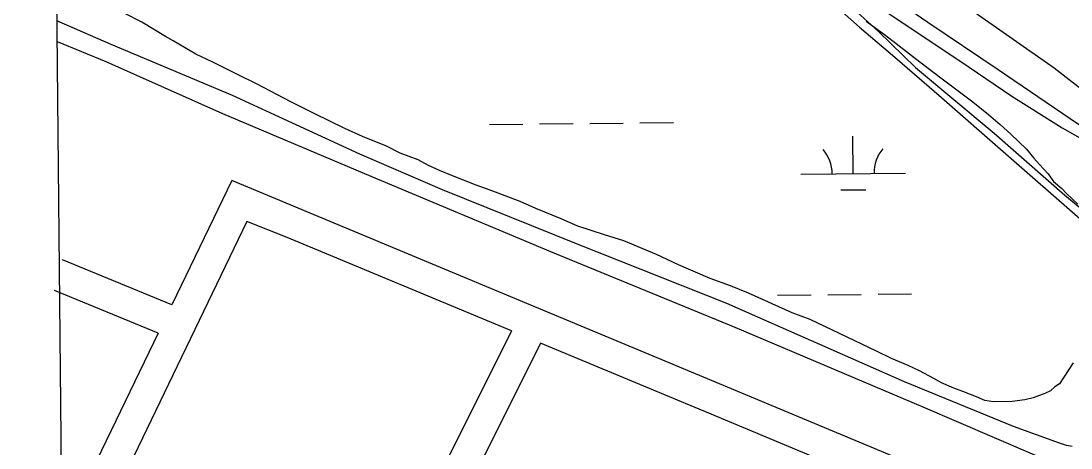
# Model space of a CAD drawing. Extents: x 3651524 to 3689615, y 505651 to 531377.
# Drawn here: x 3655686 to 3656690, y 514939 to 515347 of the extents above; entities that cross this region are included whole.
import ezdxf

# ---------------------------------------------------------------- set-up
doc = ezdxf.new("R2010")
doc.units = 0
for name, color, linetype in [('V-GRID-FRAM', 7, 'Continuous'), ('V-RAIL-TRAK', 7, 'Continuous'), ('V-ROAD-CNTR', 7, 'Continuous'), ('V-SITE-VEGE', 7, 'Continuous'), ('V-TOPO-SHOR', 7, 'Continuous'), ('V-WETL-SWMP', 7, 'Continuous')]:
    doc.layers.add(name, color=color, linetype=linetype)

msp = doc.modelspace()

# ---------------------------------------------------------------- linework, layer by layer
at = {"layer": 'V-GRID-FRAM'}
msp.add_lwpolyline([(3655577.191, 529244.355), (3687244.414, 529585.207), (3687448.048, 511403.469), (3655764.959, 511062.446), (3655577.191, 529244.355)], dxfattribs=at)
at = {"layer": 'V-RAIL-TRAK'}
for points in [[(3655716.037, 515799.636), (3655806.125, 515769.458), (3655883.634, 515737.667), (3655966.773, 515699.75), (3656054.605, 515653.92), (3656116.133, 515619.198), (3656179.937, 515579.44), (3656269.076, 515520.136), (3656361.201, 515458.749), (3656484.589, 515375.611), (3656593.037, 515303.071)], [(3656820.952, 515163.739), (3656762.412, 515204.408), (3656689.573, 515253.538), (3656620.506, 515300.41), (3656553.242, 515345.759), (3656473.403, 515400.984), (3656409.302, 515444.843), (3656315.785, 515507.174), (3656233.592, 515562.538), (3656163.614, 515606.648), (3656109.569, 515639.594), (3656060.358, 515666.98), (3655990.169, 515703.645), (3655925.596, 515734.771), (3655821.772, 515778.057), (3655754.041, 515802.254)], [(3656593.037, 515303.071), (3656633.64, 515275.476), (3656681.752, 515245.127), (3656737.529, 515213.397)]]:
    msp.add_lwpolyline(points, dxfattribs=at)
at = {"layer": 'V-ROAD-CNTR'}
for points in [[(3655716.186, 515785.202), (3655800.868, 515755.908), (3655912.687, 515711.634), (3656007.159, 515667.133), (3656037.175, 515651.483), (3656067.596, 515635.258), (3656114.681, 515607.156), (3656202.069, 515549.224), (3656316.766, 515474.798), (3656450.209, 515383.084), (3656482.187, 515358.901), (3656506.308, 515337.065), (3656541.46, 515302.628), (3656616.681, 515239.917), (3656684.412, 515180.535), (3656743.501, 515131.86), (3656761.956, 515118.659), (3656783.335, 515105.334), (3656799.958, 515095.211), (3656815.427, 515086.576)], [(3655720.911, 515327.716), (3655767.537, 515308.504), (3655878.918, 515258.76), (3656020.875, 515198.997), (3656192.681, 515126.846), (3656368.799, 515054.409), (3656548.724, 514978.346), (3656684.978, 514919.695)], [(3655887.908, 515194.778), (3655830.559, 515075.907)], [(3656700.657, 514855.668), (3656357.856, 514998.886), (3655887.908, 515194.778)], [(3655902.288, 515155.541), (3655785.781, 514914.048), (3655724.451, 514790.853)], [(3656155.184, 515050.865), (3655940.707, 515140.267), (3655902.288, 515155.541)], [(3655830.56, 515075.906), (3655725.916, 515118.771)], [(3655817.501, 515048.836), (3655718.322, 515089.461)], [(3655817.5, 515048.837), (3655758.841, 514927.252), (3655721.675, 514852.593)], [(3656155.183, 515050.866), (3655954.014, 514647.425), (3655922.104, 514573.338)], [(3656182.937, 515039.298), (3655981.236, 514634.787), (3655948.876, 514559.66)], [(3656689.093, 514827.986), (3656346.302, 514971.2), (3656182.938, 515039.297)]]:
    msp.add_lwpolyline(points, dxfattribs=at)
at = {"layer": 'V-SITE-VEGE'}
for p, q in [((3655801.888, 515345.958), (3655785.719, 515354.26)), ((3655824.32, 515332.236), (3655801.888, 515345.958)), ((3656494.434, 515347.176), (3656513.173, 515333.383)), ((3655831.789, 515328.075), (3655824.32, 515332.236)), ((3655853.58, 515315.572), (3655831.789, 515328.075)), ((3656513.173, 515333.383), (3656545.677, 515308.162)), ((3655869.734, 515307.883), (3655853.58, 515315.572)), ((3655893.36, 515296.034), (3655869.734, 515307.883)), ((3656545.677, 515308.162), (3656566.925, 515291.956)), ((3655911.386, 515287.152), (3655893.36, 515296.034)), ((3655944.349, 515269.942), (3655911.386, 515287.152)), ((3656566.925, 515291.956), (3656596.293, 515269.752)), ((3655966.732, 515258.682), (3655944.349, 515269.942)), ((3656596.293, 515269.752), (3656611.303, 515257.732)), ((3655995.944, 515244.479), (3655966.732, 515258.682)), ((3656611.303, 515257.732), (3656622.571, 515248.104)), ((3656622.571, 515248.104), (3656632.598, 515239.065)), ((3656012.715, 515236.804), (3655995.944, 515244.479)), ((3656035.678, 515227.401), (3656012.715, 515236.804)), ((3656632.598, 515239.065), (3656647.657, 515224.585)), ((3656048.729, 515220.886), (3656035.678, 515227.401)), ((3656647.657, 515224.585), (3656654.593, 515216.1)), ((3656066.094, 515214.454), (3656048.729, 515220.886)), ((3656654.593, 515216.1), (3656660.252, 515210.059)), ((3656076.05, 515209.106), (3656066.094, 515214.454)), ((3656086.607, 515204.388), (3656076.05, 515209.106)), ((3656660.252, 515210.059), (3656668.434, 515200.982)), ((3656099.022, 515199.09), (3656086.607, 515204.388)), ((3656121.358, 515190.293), (3656099.022, 515199.09)), ((3656668.434, 515200.982), (3656673.501, 515193.693)), ((3656137.475, 515184.451), (3656121.358, 515190.293)), ((3656163.528, 515174.495), (3656137.475, 515184.451)), ((3656673.501, 515193.693), (3656681.631, 515187.08)), ((3656681.631, 515187.08), (3656686.036, 515182.241)), ((3656178.429, 515168.013), (3656163.528, 515174.495)), ((3656686.036, 515182.241), (3656696.704, 515171.984)), ((3656202.637, 515158.019), (3656178.429, 515168.013)), ((3656218.779, 515150.949), (3656202.637, 515158.019)), ((3656244.174, 515142.827), (3656218.779, 515150.949)), ((3656262.76, 515137.033), (3656244.174, 515142.827)), ((3656293.791, 515124.098), (3656262.76, 515137.033)), ((3656314.92, 515114.044), (3656293.791, 515124.098)), ((3656345.337, 515101.095), (3656314.92, 515114.044)), ((3656364.56, 515094.083), (3656345.337, 515101.095)), ((3656381.935, 515087.035), (3656364.56, 515094.083)), ((3656423.548, 515068.149), (3656381.935, 515087.035)), ((3656440.911, 515061.716), (3656423.548, 515068.149)), ((3656504.295, 515031.557), (3656440.911, 515061.716)), ((3656518.594, 515024.451), (3656504.295, 515031.557)), ((3656534.726, 515017.993), (3656518.594, 515024.451)), ((3656545.296, 515012.658), (3656534.726, 515017.993)), ((3656692.275, 515020.457), (3656683.308, 515006.737)), ((3656558.976, 515005.539), (3656545.296, 515012.658)), ((3656566.447, 515001.376), (3656558.976, 515005.539)), ((3656683.308, 515006.737), (3656679.12, 515000.499)), ((3656578.246, 514996.063), (3656566.447, 515001.376)), ((3656586.921, 514993.157), (3656578.246, 514996.063)), ((3656674.873, 514997.337), (3656670.637, 514993.563)), ((3656679.12, 515000.499), (3656674.873, 514997.337)), ((3656599.953, 514987.871), (3656586.921, 514993.157)), ((3656608.026, 514984.334), (3656599.953, 514987.871)), ((3656616.048, 514983.261), (3656608.026, 514984.334)), ((3656646.178, 514985.082), (3656633.894, 514983.609)), ((3656654.143, 514987.083), (3656646.178, 514985.082)), ((3656665.149, 514990.992), (3656654.143, 514987.083)), ((3656670.637, 514993.563), (3656665.149, 514990.992)), ((3656633.894, 514983.609), (3656616.048, 514983.261))]:
    msp.add_line(p, q, dxfattribs=at)
at = {"layer": 'V-TOPO-SHOR'}
msp.add_lwpolyline([(3656084.918, 515699.437), (3656180.053, 515642.654), (3656282.537, 515575.217), (3656321.795, 515548.397), (3656439.345, 515468.916), (3656553.404, 515387.182), (3656674.039, 515302.262), (3656705.75, 515278.017), (3656710.301, 515277.143), (3656712.851, 515277.598), (3656715.386, 515278.644)], dxfattribs=at)
at = {"layer": 'V-WETL-SWMP'}
for p, q in [((3656460.27, 515365.863), (3656488.004, 515341.363)), ((3655772.378, 515324.585), (3655720.708, 515347.314)), ((3656488.004, 515341.363), (3656521.738, 515312.682)), ((3655888.409, 515275.877), (3655772.378, 515324.585)), ((3656521.738, 515312.682), (3656566.531, 515274.044)), ((3656010.32, 515219.839), (3655888.409, 515275.877)), ((3656566.531, 515274.044), (3656625.4, 515222.57)), ((3656134.113, 515248.224), (3656166.111, 515248.568)), ((3656182.11, 515248.74), (3656214.108, 515249.085)), ((3656230.107, 515249.257), (3656262.105, 515249.601)), ((3656278.104, 515249.773), (3656310.103, 515250.118)), ((3656481.955, 515201.223), (3656481.567, 515237.221)), ((3656089.417, 515185.769), (3656010.32, 515219.839)), ((3656625.4, 515222.57), (3656699.139, 515158.086)), ((3656431.958, 515200.685), (3656531.952, 515201.761)), ((3656217.517, 515134.011), (3656089.417, 515185.769)), ((3656470.122, 515185.664), (3656494.12, 515185.922)), ((3656361.278, 515077.126), (3656217.517, 515134.011)), ((3656409.794, 515085.008), (3656441.792, 515085.352)), ((3656457.791, 515085.525), (3656489.789, 515085.869)), ((3656505.788, 515086.041), (3656537.786, 515086.386)), ((3656531.038, 515002.386), (3656361.278, 515077.126)), ((3656635.319, 514959.685), (3656531.038, 515002.386)), ((3656679.367, 514943.645), (3656635.319, 514959.685)), ((3656686.111, 514941.252), (3656679.367, 514943.645)), ((3656691.442, 514940.398), (3656686.111, 514941.252))]:
    msp.add_line(p, q, dxfattribs=at)
for centre, start, end in [((3656537.189, 515202.292), 139.844858, 181.388517), ((3656426.71, 515201.103), 359.844867, 41.388526)]:
    msp.add_arc(centre, 35.246, start, end, dxfattribs=at)

doc.saveas('drawing.dxf')
